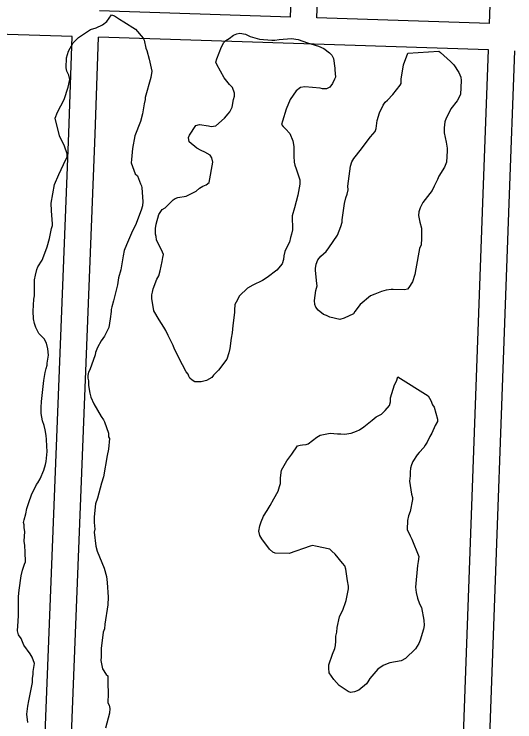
# Model space of a CAD drawing. Extents: x 3677843 to 3715951, y 511991 to 537744.
# Drawn here: x 3700897 to 3701466, y 518734 to 519539 of the extents above; entities that cross this region are included whole.
import ezdxf

# ---------------------------------------------------------------- set-up
doc = ezdxf.new("R2010")
doc.units = 0
doc.layers.add('V-ROAD-CNTR', color=7, linetype='Continuous')
doc.layers.add('V-SITE-VEGE', color=7, linetype='Continuous')

msp = doc.modelspace()

# ---------------------------------------------------------------- linework, layer by layer
at = {"layer": 'V-ROAD-CNTR'}
for points in [[(3701437, 519528.58), (3701462.64, 520232.58), (3701484.47, 520861.38)], [(3701210.82, 519535.88), (3701234.33, 520177.54)], [(3701240.81, 519534.91), (3701264.31, 520176.44)], [(3701210.82, 519535.88), (3700993.76, 519542.88)], [(3701437, 519528.58), (3701240.81, 519534.91)], [(3700962.75, 519513.87), (3700852.18, 519517.43), (3700825.87, 519518.98)], [(3700911.53, 518298.81), (3700926.45, 518576.19), (3700959, 519403.98), (3700962.75, 519513.87)], [(3700941.51, 518297.62), (3700956.42, 518574.79), (3700988.97, 519402.88), (3700992.73, 519512.9)], [(3701435.9, 519498.6), (3700992.73, 519512.9)], [(3701388.3, 518280.25), (3701407.25, 518708.22), (3701429.57, 519324.73), (3701435.9, 519498.6)], [(3701418.28, 518279.18), (3701437.23, 518707.02), (3701459.55, 519323.64), (3701465.89, 519497.63)]]:
    msp.add_lwpolyline(points, dxfattribs=at)
at = {"layer": 'V-SITE-VEGE'}
for points in [[(3700948.28, 519400.62), (3700943.24, 519420.77), (3700945.92, 519427.88), (3700953.46, 519442.11), (3700958.28, 519456.33), (3700959.86, 519465.06), (3700958.73, 519469.96), (3700956.52, 519474.31), (3700955.95, 519478.13), (3700956.42, 519489.58), (3700958.55, 519497.23), (3700963.95, 519506.54), (3700969.91, 519512.58), (3700983.48, 519521.94), (3700990.02, 519523.62), (3700997.08, 519526.94), (3701001.97, 519530.79), (3701007.37, 519538.46), (3701010.65, 519537.4), (3701016.68, 519533.61), (3701021.6, 519530.37), (3701034.75, 519522.28), (3701043.55, 519511.98)], [(3701043.55, 519511.98), (3701044.65, 519509.8), (3701046.35, 519500.54), (3701047.46, 519497.82), (3701050.25, 519488.02), (3701053.06, 519474.4), (3701052.02, 519467.31), (3701045.63, 519444.35), (3701045.64, 519442.17), (3701044.58, 519437.26), (3701042.48, 519425.79), (3701040.35, 519417.05), (3701033.91, 519400.64), (3701031.28, 519386.45), (3701030.27, 519373.89), (3701029.75, 519370.07), (3701034.2, 519357.56), (3701036.94, 519355.39), (3701040.27, 519346.14), (3701041.38, 519343.97), (3701041.94, 519341.79), (3701043.13, 519325.98), (3701042.62, 519321.07), (3701041.01, 519316.15), (3701034.58, 519299.2), (3701031.35, 519292.63), (3701024.37, 519276.77), (3701021.68, 519270.2), (3701020.63, 519264.2), (3701018.01, 519248.36), (3701015.34, 519239.07), (3701014.3, 519231.43), (3701009.51, 519212.85), (3701007.92, 519206.3), (3701006.85, 519203.02), (3701006.87, 519200.84), (3701005.83, 519192.65), (3701004.26, 519182.82), (3700999.41, 519172.97), (3700995.63, 519167.49), (3700991.32, 519159.83), (3700989.17, 519154.36), (3700988.65, 519151.62), (3700982.76, 519134.68), (3700981.14, 519131.94), (3700980.62, 519128.12), (3700980.64, 519124.85), (3700981.2, 519122.12), (3700981.24, 519116.67), (3700982.93, 519107.95), (3700984.05, 519103.6), (3700987.38, 519095.98), (3700995.65, 519081.31), (3700998.41, 519077.51), (3700999.51, 519075.34), (3701003.96, 519062.28), (3701003.98, 519058.46), (3701005.09, 519056.28), (3701004.08, 519044.28), (3701002.49, 519037.17), (3700998.29, 519012.6), (3700996.15, 519005.5), (3700991.35, 518988.56), (3700989.22, 518982), (3700987.67, 518967.26), (3700987.72, 518960.72), (3700988.31, 518953.09), (3700987.79, 518949.81), (3700989.53, 518934), (3700991.21, 518928.01), (3700998.97, 518908.97), (3701001.76, 518899.17), (3701002.35, 518892.63), (3701003.55, 518875.73), (3701003.06, 518867), (3700999.93, 518845.17), (3700999.42, 518839.71), (3700997.81, 518835.88), (3700995.75, 518817.32), (3700995.81, 518808.05), (3700995.3, 518803.68), (3700996.99, 518794.42), (3701001.4, 518787.9), (3701003.05, 518786.28), (3701003.1, 518778.1), (3701003.73, 518766.1), (3701003.25, 518755.73), (3701004.9, 518753.02), (3701005.47, 518749.21), (3701004.96, 518743.75), (3701000.71, 518726.81)], [(3701118.26, 519347.75), (3701122.47, 519370.68), (3701121.35, 519375.58), (3701119.69, 519378.85), (3701113.67, 519382.08), (3701109.29, 519384.23), (3701104.37, 519386.92), (3701095.59, 519393.96), (3701095.02, 519398.86), (3701096.09, 519401.6), (3701103.1, 519412.55), (3701107.46, 519413.67), (3701117.84, 519412.1), (3701120.57, 519411.58), (3701126.02, 519412.16), (3701135.78, 519420.95), (3701140.11, 519425.89), (3701141.73, 519428.08), (3701144.42, 519433.55), (3701146, 519442.29), (3701147.07, 519446.11), (3701147.04, 519449.39), (3701144.82, 519455.92), (3701141.53, 519459.17), (3701135.48, 519466.76), (3701127.19, 519481.98), (3701126.08, 519484.7), (3701127.15, 519488.53), (3701132.51, 519502.2), (3701135.21, 519507.12), (3701137.38, 519509.32), (3701141.18, 519511.52), (3701146.06, 519515.38), (3701149.87, 519517.04), (3701153.14, 519517.61), (3701159.69, 519516.56), (3701165.17, 519513.86), (3701175.55, 519510.66), (3701189.74, 519509.67), (3701193.01, 519509.68), (3701197.92, 519510.26), (3701212.09, 519511.45), (3701219.73, 519510.41), (3701230.12, 519506.66), (3701242.69, 519502.92), (3701248.71, 519500.23), (3701255.28, 519495.37), (3701258.03, 519492.66), (3701259.69, 519488.85), (3701261.4, 519477.96), (3701261.41, 519475.77), (3701262.01, 519467.6), (3701260.94, 519465.41), (3701258.79, 519460.48)], [(3701258.79, 519460.48), (3701255.54, 519456.1), (3701251.73, 519454.44), (3701247.37, 519454.41), (3701244.64, 519454.94), (3701227.18, 519456.46), (3701222.27, 519455.88), (3701217.39, 519452.03), (3701210.36, 519442.17), (3701206.07, 519431.23), (3701201.8, 519417.56), (3701200.73, 519413.74), (3701202.38, 519411.57), (3701205.13, 519408.86), (3701210.07, 519403.44), (3701213.4, 519395.28), (3701214.53, 519388.74), (3701214.6, 519377.83), (3701215.2, 519370.74), (3701215.76, 519367.48), (3701217.43, 519363.12), (3701221.33, 519350.61), (3701221.36, 519345.7), (3701219.26, 519333.14), (3701215.54, 519318.93), (3701212.87, 519309.64), (3701212.98, 519293.82), (3701211.92, 519288.91), (3701210.85, 519285.08), (3701209.8, 519279.62), (3701207.64, 519275.79), (3701204.41, 519269.22), (3701203.35, 519264.31), (3701202.83, 519259.94), (3701201.23, 519255.02), (3701195.28, 519247.89), (3701184.42, 519239.64), (3701178.99, 519236.33), (3701168.12, 519230.8), (3701162.14, 519227.49), (3701152.93, 519218.7), (3701149.15, 519211.59), (3701147.54, 519208.85), (3701147.03, 519202.3), (3701147.05, 519199.58), (3701145.51, 519184.84), (3701144.48, 519176.65), (3701143.42, 519170.65), (3701141.87, 519158.63), (3701140.81, 519153.72), (3701138.67, 519146.61), (3701128.94, 519134), (3701123.52, 519128.51), (3701121.35, 519125.77), (3701115.38, 519122.46), (3701109.39, 519120.78), (3701102.3, 519120.74), (3701099.01, 519122.9), (3701096.27, 519125.06), (3701095.17, 519127.24), (3701094.61, 519129.42), (3701092.41, 519132.13), (3701087.99, 519140.28), (3701084.67, 519146.8), (3701081.35, 519153.87), (3701079.14, 519158.22), (3701077.48, 519162.03), (3701071.95, 519173.45), (3701069.19, 519179.43), (3701066.98, 519183.23), (3701061.47, 519191.38), (3701055.4, 519201.7), (3701053.13, 519215.87), (3701053.1, 519219.68), (3701054.18, 519222.96), (3701054.7, 519226.79), (3701058.98, 519237.72), (3701061.14, 519241.55), (3701062.74, 519247.02), (3701064.85, 519257.94), (3701065.91, 519262.31), (3701066.44, 519265.59), (3701064.22, 519271.03), (3701059.8, 519279.73), (3701058.69, 519282.45), (3701058.12, 519286.26), (3701057.56, 519288.98), (3701057.52, 519295.53), (3701058.03, 519300.44), (3701061.23, 519311.37), (3701065.01, 519316.85), (3701068.27, 519319.05), (3701077.48, 519327.84), (3701079.65, 519329.49), (3701082.92, 519330.61), (3701092.18, 519332.3), (3701103.6, 519337.83), (3701107.39, 519341.13), (3701111.2, 519343.33), (3701115, 519344.99), (3701118.26, 519347.75)], [(3700912.31, 518733.32), (3700911.16, 518742.58), (3700911.68, 518745.86), (3700912.19, 518751.86), (3700913.24, 518757.87), (3700914.3, 518761.69), (3700914.82, 518765.52), (3700917.47, 518778.63), (3700917.43, 518783.53), (3700918.5, 518787.9), (3700918.47, 518791.17), (3700920.05, 518800.46), (3700917.27, 518807.53), (3700915.07, 518811.34), (3700907.92, 518821.11), (3700904.59, 518828.72), (3700901.83, 518833.07), (3700900.72, 518837.42), (3700901.19, 518848.33), (3700901.69, 518854.88), (3700901.55, 518876.7), (3700902.59, 518883.8), (3700904.67, 518900.18), (3700906.26, 518906.73), (3700908.4, 518913.29), (3700909.47, 518916.02), (3700909.4, 518926.93), (3700908.8, 518934.56), (3700908.23, 518939.47), (3700908.7, 518950.38), (3700908.13, 518954.74), (3700908.1, 518958.01), (3700907.54, 518960.73), (3700908.06, 518964.01), (3700910.2, 518970.57), (3700911.25, 518976.58), (3700913.39, 518983.68), (3700916.6, 518992.43), (3700921.98, 519003.92), (3700923.6, 519006.11), (3700926.3, 519010.49), (3700930.6, 519020.34), (3700932.2, 519026.9), (3700933.27, 519030.17), (3700934.28, 519041.64), (3700933.7, 519047.63), (3700933.65, 519055.27), (3700933.07, 519059.63), (3700931.94, 519066.16), (3700930.81, 519071.07), (3700929.14, 519076.51), (3700927.45, 519084.68), (3700927.41, 519091.77), (3700927.91, 519098.32), (3700930.48, 519122.34), (3700932.05, 519131.62), (3700933.11, 519135.99), (3700934.18, 519139.81), (3700934.17, 519141.99), (3700935.74, 519151.28), (3700935.15, 519158.36), (3700933.47, 519164.9), (3700930.71, 519169.79), (3700924.67, 519175.75), (3700921.35, 519182.82), (3700919.69, 519187.17), (3700918.56, 519192.62), (3700918.5, 519201.34), (3700918.96, 519214.98), (3700920.02, 519218.81), (3700919.91, 519236.81), (3700920.96, 519242.27), (3700922.55, 519248.82), (3700923.63, 519251.56), (3700928.48, 519259.23), (3700932.78, 519270.16), (3700934.38, 519274.54), (3700937.05, 519283.83), (3700939.16, 519295.29), (3700940.23, 519298.58), (3700940.21, 519300.76), (3700939.02, 519315.48), (3700938.97, 519324.2), (3700942.65, 519345.5), (3700947.48, 519356.98), (3700955.55, 519373.95), (3700957.17, 519376.68), (3700957.14, 519380.5), (3700953.81, 519389.21), (3700948.28, 519400.62)], [(3701348.92, 518941.82), (3701356.69, 518922.24), (3701356.18, 518916.23), (3701355.12, 518911.87), (3701353.1, 518887.31), (3701353.68, 518881.31), (3701355.36, 518874.77), (3701357.59, 518868.24), (3701359.8, 518863.9), (3701362.62, 518849.73), (3701362.66, 518843.73), (3701362.14, 518839.37), (3701358.41, 518826.8), (3701356.79, 518822.97), (3701353.02, 518816.94), (3701341.64, 518805.96), (3701336.74, 518803.2), (3701323.67, 518800.93), (3701318.77, 518799.27), (3701316.05, 518798.16), (3701310.08, 518793.75), (3701300.88, 518783.33), (3701298.72, 518779.5), (3701297.1, 518777.3), (3701288.42, 518770.16), (3701283.52, 518767.94), (3701279.16, 518767.37), (3701276.43, 518768.44), (3701266.02, 518775.46), (3701259.98, 518781.97), (3701255.02, 518789.57), (3701254.44, 518795.02), (3701254.41, 518798.84), (3701258.7, 518810.87), (3701261.38, 518817.43), (3701261.9, 518820.71), (3701262.42, 518825.62), (3701262.38, 518831.62), (3701263.44, 518835.99), (3701263.95, 518841.45), (3701266.6, 518853.47), (3701270.9, 518862.22), (3701273.58, 518869.87), (3701274.11, 518872.06), (3701276.75, 518885.17), (3701276.73, 518888.44), (3701275.6, 518894.43), (3701273.88, 518907.51), (3701272.76, 518911.32), (3701270.01, 518914.58), (3701261.76, 518924.89), (3701257.92, 518928.13), (3701255.73, 518930.3), (3701239.34, 518934.01), (3701236.07, 518934.53), (3701233.34, 518933.97), (3701209.4, 518925.63), (3701193.58, 518926.07), (3701190.84, 518927.15), (3701187, 518930.39), (3701178.2, 518942.34), (3701175.99, 518946.14), (3701174.87, 518951.04), (3701175.92, 518957.05), (3701177.53, 518961.42), (3701180.21, 518967.98), (3701184.53, 518974.56), (3701187.77, 518980.04), (3701192.08, 518987.7), (3701196.93, 518996.46), (3701198.53, 519001.92), (3701199.6, 519005.2), (3701199.56, 519011.75), (3701200.59, 519020.48), (3701206.52, 519030.88), (3701212.47, 519038.56), (3701218.96, 519047.87), (3701221.68, 519048.98), (3701224.4, 519049), (3701228.76, 519049.57), (3701230.94, 519050.13), (3701240.71, 519057.83), (3701244.51, 519060.04), (3701255.95, 519062.3), (3701264.14, 519061.8), (3701267.95, 519061.83), (3701272.32, 519061.32), (3701279.95, 519062.46), (3701285.94, 519064.67), (3701289.2, 519066.34), (3701294.08, 519069.64), (3701303.85, 519077.34), (3701308.19, 519081.19), (3701314.17, 519083.95), (3701318.5, 519088.34), (3701323.38, 519093.83), (3701324.44, 519098.2), (3701324.41, 519102.56), (3701329.22, 519117.32), (3701331.38, 519121.7), (3701332.98, 519126.62)], [(3701332.98, 519126.62), (3701367.48, 519105.03), (3701370.25, 519099.59), (3701372.46, 519094.7), (3701374.12, 519091.98), (3701378.02, 519078.37), (3701378.04, 519075.64), (3701375.34, 519071.26), (3701371.58, 519062.51), (3701369.43, 519058.68), (3701366.2, 519052.11), (3701364.04, 519048.83), (3701362.42, 519046.09), (3701357, 519040.6), (3701354.83, 519037.86), (3701349.98, 519030.19), (3701348.37, 519026.36), (3701347.3, 519022.54), (3701346.79, 519018.17), (3701346.81, 519013.8), (3701346.31, 519007.8), (3701346.88, 519002.9), (3701348.58, 518993.09), (3701349.7, 518989.28), (3701349.71, 518987.1), (3701347.08, 518973.45), (3701344.93, 518968.52), (3701343.87, 518963.06), (3701343.4, 518952.7), (3701346.72, 518945.62), (3701348.92, 518941.82)]]:
    msp.add_lwpolyline(points, dxfattribs=at)
msp.add_lwpolyline([(3701344.19, 519494.86), (3701379.63, 519497.28), (3701381.28, 519495.65), (3701392.8, 519485.36), (3701396.64, 519481.57), (3701402.15, 519472.88), (3701404.37, 519467.44), (3701404.94, 519463.63), (3701403.96, 519447.8), (3701400.18, 519440.69), (3701393.15, 519431.37), (3701389.39, 519423.71), (3701387.77, 519420.97), (3701386.16, 519416.6), (3701385.66, 519410.05), (3701385.7, 519404.05), (3701387.95, 519393.7), (3701389.08, 519386.62), (3701389.1, 519383.89), (3701388.1, 519370.79), (3701385.95, 519365.32), (3701379.48, 519354.92), (3701377.87, 519351.09), (3701374.1, 519343.43), (3701371.95, 519338.51), (3701361.13, 519324.8), (3701358.44, 519318.78), (3701357.37, 519316.59), (3701356.83, 519314.41), (3701356.32, 519310.04), (3701358, 519302.42), (3701359.68, 519295.88), (3701359.76, 519283.88), (3701359.26, 519276.79), (3701357.66, 519272.41), (3701353.44, 519249.48), (3701352.4, 519242.92), (3701349.72, 519234.73), (3701345.4, 519228.15), (3701343.78, 519226.5), (3701340.51, 519225.39), (3701327.42, 519225.85), (3701325.24, 519225.84), (3701319.79, 519225.26), (3701314.34, 519223.59), (3701306.73, 519220.81), (3701301.83, 519218.59), (3701289.9, 519208.7), (3701283.95, 519201.02), (3701282.33, 519198.29), (3701272, 519193.31), (3701267.1, 519191.64), (3701255.63, 519194.29), (3701251.8, 519196.45), (3701248.52, 519197.52), (3701242.48, 519202.39), (3701239.74, 519205.64), (3701238.62, 519208.91), (3701238.05, 519213.27), (3701239.61, 519224.73), (3701241.21, 519230.2), (3701240.65, 519232.92), (3701239.46, 519247.64), (3701239.45, 519249.82), (3701239.96, 519254.73), (3701242.11, 519259.65), (3701245.35, 519264.04), (3701251.32, 519268.99), (3701254.56, 519273.37), (3701264.29, 519287.62), (3701268.04, 519297.46), (3701269.65, 519302.38), (3701269.63, 519305.11), (3701272.23, 519323.67), (3701273.83, 519330.22), (3701275.43, 519334.6), (3701276.49, 519339.51), (3701275.92, 519343.33), (3701279.04, 519366.26), (3701280.65, 519371.18), (3701282.8, 519375.01), (3701291.46, 519385.97), (3701297.94, 519394.74), (3701301.73, 519399.68), (3701307.15, 519405.71), (3701308.21, 519408.99), (3701309.24, 519418.27), (3701311.91, 519427.02), (3701316.22, 519435.77), (3701318.38, 519439.06), (3701321.09, 519441.26), (3701327.05, 519447.84), (3701335.71, 519458.26), (3701336.78, 519460.45), (3701336.75, 519465.36), (3701339.37, 519481.74)], close=True, dxfattribs=at)

doc.saveas('drawing.dxf')
